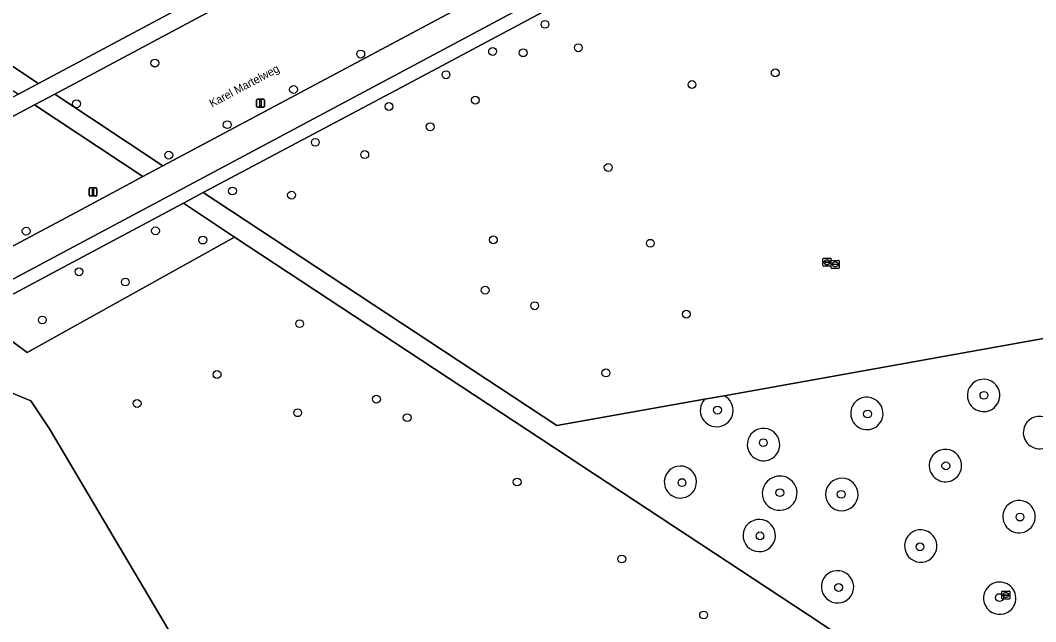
# Model space of a CAD drawing. Extents: x 159499 to 160349, y 382524 to 383273.
# Drawn here: x 159855.8 to 159982.6, y 382724.5 to 382799.5 of the extents above; entities that cross this region are included whole.
import ezdxf

# ---------------------------------------------------------------- set-up
doc = ezdxf.new("R2010")
doc.units = 0
for name, color, linetype in [('IMGEO_Boom', 7, 'Continuous'), ('IMGEO_Fietspad_gesloten', 7, 'Continuous'), ('IMGEO_Groenvoorziening', 7, 'Continuous'), ('IMGEO_Lichtmast', 7, 'Continuous'), ('IMGEO_Openbare_ruimte_label', 7, 'Continuous'), ('IMGEO_Rioolput', 7, 'Continuous'), ('IMGEO_Voetpad_halfverhard', 7, 'Continuous'), ('IMGEO_Voetpad_open', 7, 'Continuous')]:
    doc.layers.add(name, color=color, linetype=linetype)

msp = doc.modelspace()

# ---------------------------------------------------------------- linework, layer by layer
at = {"layer": 'IMGEO_Boom'}
for centre in [(159921.31, 382799.03), (159898.3, 382795.31), (159914.77, 382795.64), (159918.59, 382795.48), (159925.47, 382796.1), (159872.59, 382794.19), (159908.95, 382792.73), (159950.07, 382792.97), (159939.67, 382791.51), (159889.91, 382790.89), (159862.81, 382789.11), (159901.83, 382788.77), (159912.61, 382789.56), (159881.63, 382786.5), (159906.97, 382786.24), (159892.63, 382784.29), (159874.33, 382782.7), (159898.8, 382782.77), (159929.21, 382781.16), (159882.28, 382778.23), (159889.66, 382777.71), (159856.52, 382773.21), (159872.67, 382773.25), (159878.58, 382772.1), (159914.86, 382772.13), (159934.47, 382771.7), (159863.11, 382768.14), (159868.9, 382766.86), (159913.84, 382765.84), (159920.02, 382763.9), (159858.53, 382762.13), (159938.97, 382762.85), (159890.68, 382761.66), (159880.36, 382755.32), (159928.92, 382755.52), (159900.26, 382752.25), (159976.13, 382752.72), (159870.37, 382751.71), (159942.86, 382750.88), (159890.43, 382750.55), (159904.1, 382749.93), (159961.6, 382750.39), (159948.58, 382746.81), (159971.38, 382743.92), (159917.84, 382741.91), (159938.42, 382741.83), (159950.65, 382740.57), (159958.31, 382740.37), (159980.64, 382737.53), (159948.17, 382735.18), (159968.14, 382733.82), (159930.9, 382732.29), (159957.98, 382728.74), (159978.07, 382727.48), (159941.12, 382725.31)]:
    msp.add_circle(centre, 0.489, dxfattribs=at)
at = {"layer": 'IMGEO_Fietspad_gesloten'}
for points in [[(159982.25, 382835.17), (159986.42, 382837.39), (160000, 382844.63), (160018.67, 382854.59), (160026.71, 382858.88), (160024.97, 382862.05), (160019.74, 382859.27), (160016.87, 382857.73), (160000, 382848.74), (159984.69, 382840.58), (159984.36, 382840.41), (159980.8, 382838.51), (159980.24, 382838.21), (159873.59, 382781.35), (159871.09, 382780.02), (159863.42, 382775.93), (159850.02, 382768.79), (159845.76, 382766.52), (159838.77, 382762.79), (159814.77, 382750), (159796.31, 382740.16), (159793.08, 382738.27)], [(159785.43, 382730.89), (159794.51, 382735.03), (159797.96, 382736.89), (159822.55, 382750), (159840.6, 382759.63), (159982.25, 382835.17)]]:
    msp.add_lwpolyline(points, dxfattribs=at)
at = {"layer": 'IMGEO_Groenvoorziening'}
for points in [[(160000, 382848.74), (160016.87, 382857.73), (160021.23, 382876.42), (160018.62, 382875.03), (160015.39, 382873.39), (160000, 382865.13), (159962.43, 382845.2), (159950.3, 382838.6), (159917.08, 382820.68), (159914.55, 382819.28), (159914.52, 382819.26), (159897.67, 382810.3), (159895.11, 382808.86), (159879.65, 382800.73), (159860.08, 382790.31), (159873.59, 382781.35), (159980.24, 382838.21), (159980.8, 382838.51), (159984.36, 382840.41), (159984.69, 382840.58)], [(160008.82, 382822.89), (160015.31, 382850.91), (160007.85, 382846.98), (159979.52, 382831.82), (159943.43, 382812.51), (159912.8, 382796.18), (159904.75, 382791.89), (159878.64, 382778.02), (159922.81, 382748.95), (159941.25, 382752.25), (159943.7, 382752.68), (159994.67, 382761.8)], [(159853.73, 382760.22), (159856.65, 382758.05), (159882.55, 382772.48), (159876.15, 382776.69), (159861.71, 382769.02), (159808.49, 382740.6), (159798.84, 382735.41), (159800.16, 382732.83)], [(159859.45, 382748.55), (159857.08, 382752.03), (159853.26, 382753.6), (159850.55, 382753.18), (159849.64, 382752.87), (159792.33, 382722.4), (159833.67, 382644.78), (159833.68, 382644.74), (159891.04, 382675.3), (159896.19, 382677.97), (159891.69, 382694.09)]]:
    msp.add_lwpolyline(points, close=True, dxfattribs=at)
for points in [[(159840.06, 382824.79), (159832.26, 382824.31), (159832.67, 382819.39), (159831.12, 382809.47), (159858.06, 382791.66), (159911.49, 382820.18), (159909.83, 382823.67), (159909.4, 382824.61), (159908.94, 382826.28), (159908.85, 382827.15)], [(159871.09, 382780.02), (159857.57, 382788.97), (159831.58, 382775.13), (159789.52, 382752.73), (159784.12, 382750), (159782.49, 382749.18), (159784.49, 382745.51)], [(159786.54, 382745.93), (159791.74, 382748.7), (159792.14, 382748.02), (159792.16, 382747.99), (159794.52, 382743.62), (159794.43, 382743.57), (159794.8, 382742.89), (159796.31, 382740.16), (159814.77, 382750), (159838.77, 382762.79), (159845.76, 382766.52), (159850.02, 382768.79), (159863.42, 382775.93), (159871.09, 382780.02)], [(159960.73, 382720.97), (159955.77, 382724.27), (159882.55, 382772.48), (159856.65, 382758.05), (159853.73, 382760.22)], [(159853.26, 382753.6), (159857.08, 382752.03), (159859.45, 382748.55), (159891.69, 382694.09), (159896.19, 382677.97), (159891.04, 382675.3), (159833.68, 382644.74)], [(159943.7, 382752.68), (159941.25, 382752.25)]]:
    msp.add_lwpolyline(points, dxfattribs=at)
for centre, radius, start, end in [((159976.09, 382752.7), 2.03, 333.3233, 152.0711), ((159942.76, 382750.85), 2.05, 137.3927, 62.8874), ((159961.51, 382750.46), 2.03, 333.3233, 152.0711), ((159976.09, 382752.72), 2.03, 152.4627, 332.9317), ((159961.52, 382750.47), 2.03, 152.4627, 332.9317), ((159983.07, 382748.07), 2.03, 333.3233, 152.0711), ((159983.08, 382748.08), 2.03, 152.4627, 332.9317), ((159948.61, 382746.58), 2.03, 152.4627, 332.9317), ((159948.6, 382746.57), 2.03, 333.3233, 152.0711), ((159971.33, 382743.96), 2.03, 152.4627, 332.9317), ((159971.32, 382743.95), 2.03, 333.3233, 152.0711), ((159938.21, 382741.9), 2, 124.6549, 306.1114), ((159938.22, 382741.9), 2, 305.829, 124.9372), ((159950.57, 382740.49), 2.12, 113.3501, 284.5153), ((159950.66, 382740.52), 2.13, 281.892, 115.9735), ((159958.38, 382740.34), 2.03, 347.9211, 167.7533), ((159958.38, 382740.35), 2.03, 167.9365, 347.7379), ((159980.52, 382737.59), 2.03, 152.4627, 332.9317), ((159980.52, 382737.58), 2.03, 333.3233, 152.0711), ((159948.06, 382735.2), 2.03, 335.7541, 154.4099), ((159948.08, 382735.24), 2.03, 155.5869, 334.5771), ((159968.23, 382733.91), 2.03, 311.354, 131.0391), ((159968.25, 382733.92), 2.03, 131.671, 310.7221), ((159957.87, 382728.85), 2.04, 150.1344, 327.7065), ((159957.84, 382728.8), 2.04, 329.443, 148.3979), ((159978.1, 382727.41), 2.02, 129.9681, 308.6127), ((159978.09, 382727.4), 2.02, 309.0011, 129.5797)]:
    msp.add_arc(centre, radius, start, end, dxfattribs=at)
at = {"layer": 'IMGEO_Lichtmast'}
for p, q in [((159885.29, 382788.78), (159885.29, 382789.58)), ((159885.29, 382789.58), (159885.29, 382788.78)), ((159885.39, 382789.68), (159886.18, 382789.68)), ((159886.18, 382789.68), (159885.39, 382789.68)), ((159886.28, 382789.58), (159886.28, 382788.78)), ((159886.28, 382788.78), (159886.28, 382789.58)), ((159886.18, 382788.68), (159885.39, 382788.68)), ((159885.39, 382788.68), (159886.18, 382788.68)), ((159864.37, 382777.7), (159864.37, 382778.5)), ((159864.37, 382778.5), (159864.37, 382777.7)), ((159864.47, 382778.6), (159865.26, 382778.6)), ((159865.26, 382778.6), (159864.47, 382778.6)), ((159865.36, 382778.5), (159865.36, 382777.7)), ((159865.36, 382777.7), (159865.36, 382778.5)), ((159865.26, 382777.6), (159864.47, 382777.6)), ((159864.47, 382777.6), (159865.26, 382777.6))]:
    msp.add_line(p, q, dxfattribs=at)
for points in [[(159885.71, 382789.55), (159885.86, 382789.55), (159885.86, 382788.8), (159885.71, 382788.8), (159885.71, 382789.55)], [(159864.79, 382778.47), (159864.94, 382778.47), (159864.94, 382777.72), (159864.79, 382777.72), (159864.79, 382778.47)]]:
    msp.add_lwpolyline(points, dxfattribs=at)
for centre, start, end in [((159885.39, 382789.58), 90, 180), ((159885.39, 382789.58), 90, 180), ((159886.18, 382789.58), 0, 90), ((159886.18, 382789.58), 360, 90), ((159885.39, 382788.78), 180, 270), ((159885.39, 382788.78), 180, 270), ((159886.18, 382788.78), 270, 0), ((159886.18, 382788.78), 270, 0), ((159864.47, 382778.5), 90, 180), ((159864.47, 382778.5), 90, 180), ((159865.26, 382778.5), 0, 90), ((159865.26, 382778.5), 360, 90), ((159864.47, 382777.7), 180, 270), ((159864.47, 382777.7), 180, 270), ((159865.26, 382777.7), 270, 0), ((159865.26, 382777.7), 270, 0)]:
    msp.add_arc(centre, 0.1, start, end, dxfattribs=at)
at = {"layer": 'IMGEO_Rioolput'}
for p, q in [((159956.03, 382768.91), (159956.03, 382769.76)), ((159956.11, 382769.83), (159956.96, 382769.83)), ((159956.29, 382769.33), (159956.29, 382769.34)), ((159956.73, 382769.29), (159956.33, 382769.29)), ((159956.34, 382769.38), (159956.73, 382769.38)), ((159956.52, 382769.61), (159956.55, 382769.61)), ((159956.54, 382769.05), (159956.52, 382769.05)), ((159956.78, 382769.34), (159956.78, 382769.33)), ((159957.03, 382769.76), (159957.03, 382768.91)), ((159957.06, 382768.64), (159957.06, 382769.5)), ((159957.13, 382769.57), (159957.99, 382769.57)), ((159957.32, 382769.06), (159957.32, 382769.08)), ((159957.36, 382769.11), (159957.76, 382769.11)), ((159957.76, 382769.03), (159957.36, 382769.03)), ((159957.55, 382769.35), (159957.57, 382769.35)), ((159957.8, 382769.08), (159957.8, 382769.06)), ((159958.06, 382769.5), (159958.06, 382768.64)), ((159956.96, 382768.83), (159956.11, 382768.83)), ((159957.99, 382768.57), (159957.13, 382768.57)), ((159957.57, 382768.79), (159957.55, 382768.79)), ((159978.37, 382727.37), (159978.37, 382728.23)), ((159978.45, 382728.3), (159979.3, 382728.3)), ((159979.3, 382727.3), (159978.45, 382727.3)), ((159978.63, 382727.79), (159978.63, 382727.81)), ((159978.67, 382727.84), (159979.07, 382727.84)), ((159979.07, 382727.76), (159978.67, 382727.76)), ((159978.86, 382728.08), (159978.89, 382728.08)), ((159978.88, 382727.52), (159978.86, 382727.52)), ((159979.12, 382727.81), (159979.12, 382727.79)), ((159979.37, 382728.23), (159979.37, 382727.37))]:
    msp.add_line(p, q, dxfattribs=at)
for points in [[(159956.03, 382768.91), (159956.03, 382769.76)], [(159956.11, 382769.83), (159956.96, 382769.83)], [(159957.03, 382769.76), (159957.03, 382768.91)], [(159957.06, 382768.64), (159957.06, 382769.5)], [(159957.13, 382769.57), (159957.99, 382769.57)], [(159958.06, 382769.5), (159958.06, 382768.64)], [(159956.96, 382768.83), (159956.11, 382768.83)], [(159957.99, 382768.57), (159957.13, 382768.57)], [(159978.37, 382727.37), (159978.37, 382728.23)], [(159978.45, 382728.3), (159979.3, 382728.3)], [(159979.3, 382727.3), (159978.45, 382727.3)], [(159979.37, 382728.23), (159979.37, 382727.37)]]:
    msp.add_lwpolyline(points, dxfattribs=at)
for centre, radius, start, end in [((159956.11, 382769.76), 0.0765, 91.552, 178.448), ((159956.11, 382769.76), 0.0765, 91.552, 178.448), ((159956.11, 382768.91), 0.0765, 181.552, 268.448), ((159956.11, 382768.91), 0.0765, 181.552, 268.448), ((159956.33, 382769.34), 0.0403, 85.8775, 175.7526), ((159956.33, 382769.33), 0.0366, 178.938, 274.7102), ((159956.74, 382769.34), 0.0386, 1.7309, 96.639), ((159956.73, 382769.33), 0.043, 264.8664, 352.4533), ((159956.96, 382769.76), 0.0765, 1.552, 88.448), ((159956.96, 382769.76), 0.0765, 1.552, 88.448), ((159956.96, 382768.91), 0.0765, 271.552, 358.448), ((159956.96, 382768.91), 0.0765, 271.552, 358.448), ((159957.14, 382769.49), 0.0765, 91.552, 178.448), ((159957.14, 382769.49), 0.0765, 91.552, 178.448), ((159957.36, 382769.07), 0.0403, 85.8775, 175.7526), ((159957.36, 382769.06), 0.0366, 178.938, 274.7102), ((159957.76, 382769.07), 0.0386, 1.7309, 96.639), ((159957.76, 382769.07), 0.043, 264.8664, 352.4533), ((159957.98, 382769.49), 0.0765, 1.552, 88.448), ((159957.98, 382769.49), 0.0765, 1.552, 88.448), ((159957.14, 382768.65), 0.0765, 181.552, 268.448), ((159957.14, 382768.65), 0.0765, 181.552, 268.448), ((159957.98, 382768.65), 0.0765, 271.552, 358.448), ((159957.98, 382768.65), 0.0765, 271.552, 358.448), ((159978.45, 382728.23), 0.0765, 91.552, 178.448), ((159978.45, 382728.23), 0.0765, 91.552, 178.448), ((159978.45, 382727.38), 0.0765, 181.552, 268.448), ((159978.45, 382727.38), 0.0765, 181.552, 268.448), ((159978.67, 382727.8), 0.0403, 85.8775, 175.7526), ((159978.67, 382727.79), 0.0366, 178.938, 274.7102), ((159979.08, 382727.81), 0.0386, 1.7309, 96.639), ((159979.07, 382727.8), 0.043, 264.8664, 352.4533), ((159979.3, 382728.23), 0.0765, 1.552, 88.448), ((159979.3, 382728.23), 0.0765, 1.552, 88.448), ((159979.3, 382727.38), 0.0765, 271.552, 358.448), ((159979.3, 382727.38), 0.0765, 271.552, 358.448)]:
    msp.add_arc(centre, radius, start, end, dxfattribs=at)
for centre, major_axis, ratio, start_param, end_param in [((159956.52, 382769.33), (-0.387, 0.002), 0.722429, 4.712389, 7.853982), ((159956.54, 382769.33), (-0.39, 0.002), 0.717154, 1.570796, 4.712389), ((159957.55, 382769.07), (-0.387, 0.002), 0.722429, 4.712389, 7.853982), ((159957.57, 382769.07), (-0.39, 0.002), 0.717154, 1.570796, 4.712389), ((159978.86, 382727.8), (-0.387, 0.002), 0.722429, 4.712389, 7.853982), ((159978.88, 382727.8), (-0.39, 0.002), 0.717154, 1.570796, 4.712389)]:
    msp.add_ellipse(centre, major_axis=major_axis, ratio=ratio, start_param=start_param, end_param=end_param, dxfattribs=at)
at = {"layer": 'IMGEO_Voetpad_halfverhard'}
for points in [[(159996.74, 382759.66), (160137.52, 382784.8), (160142.53, 382785.69), (160144.64, 382784.21), (160145.35, 382784.77), (160148.14, 382784.42), (160143.75, 382790.5), (160142.24, 382788.26), (160117.9, 382783.86), (160114.69, 382783.29), (159997.36, 382762.3), (160011.08, 382821.57), (160018.18, 382852.42), (160015.31, 382850.91), (160008.82, 382822.89), (159994.67, 382761.8), (159943.7, 382752.68)], [(159786.08, 382804.66), (159803.39, 382814.75), (159811.96, 382819.11), (159813.91, 382817.82), (159829.53, 382807.5), (159855.54, 382790.32), (159857.26, 382791.23), (159858.06, 382791.66), (159831.12, 382809.47), (159829.94, 382810.25), (159826.71, 382812.38), (159816.64, 382819.04), (159814.57, 382820.34)], [(159941.25, 382752.25), (159922.81, 382748.95), (159878.64, 382778.02), (159876.15, 382776.69), (159882.55, 382772.48), (159955.77, 382724.27), (159960.73, 382720.97), (159982.08, 382706.88), (159977.44, 382686.91), (159980.28, 382688.41), (159996.74, 382759.66)]]:
    msp.add_lwpolyline(points, dxfattribs=at)
msp.add_lwpolyline([(159860.08, 382790.31), (159857.57, 382788.97), (159871.09, 382780.02), (159873.59, 382781.35)], close=True, dxfattribs=at)
for centre, radius, start, end in [((159976.09, 382752.7), 2.03, 333.3233, 152.0711), ((159942.76, 382750.85), 2.05, 137.3927, 62.8874), ((159961.51, 382750.46), 2.03, 333.3233, 152.0711), ((159976.09, 382752.72), 2.03, 152.4627, 332.9317), ((159961.52, 382750.47), 2.03, 152.4627, 332.9317), ((159983.07, 382748.07), 2.03, 333.3233, 152.0711), ((159983.08, 382748.08), 2.03, 152.4627, 332.9317), ((159948.61, 382746.58), 2.03, 152.4627, 332.9317), ((159948.6, 382746.57), 2.03, 333.3233, 152.0711), ((159971.33, 382743.96), 2.03, 152.4627, 332.9317), ((159971.32, 382743.95), 2.03, 333.3233, 152.0711), ((159938.21, 382741.9), 2, 124.6549, 306.1114), ((159938.22, 382741.9), 2, 305.829, 124.9372), ((159950.57, 382740.49), 2.12, 113.3501, 284.5153), ((159950.66, 382740.52), 2.13, 281.892, 115.9735), ((159958.38, 382740.34), 2.03, 347.9211, 167.7533), ((159958.38, 382740.35), 2.03, 167.9365, 347.7379), ((159980.52, 382737.59), 2.03, 152.4627, 332.9317), ((159980.52, 382737.58), 2.03, 333.3233, 152.0711), ((159948.06, 382735.2), 2.03, 335.7541, 154.4099), ((159948.08, 382735.24), 2.03, 155.5869, 334.5771), ((159968.23, 382733.91), 2.03, 311.354, 131.0391), ((159968.25, 382733.92), 2.03, 131.671, 310.7221), ((159957.87, 382728.85), 2.04, 150.1344, 327.7065), ((159957.84, 382728.8), 2.04, 329.443, 148.3979), ((159978.1, 382727.41), 2.02, 129.9681, 308.6127), ((159978.09, 382727.4), 2.02, 309.0011, 129.5797)]:
    msp.add_arc(centre, radius, start, end, dxfattribs=at)
at = {"layer": 'IMGEO_Voetpad_open'}
for points in [[(160034.81, 382885.94), (160024.74, 382880.57), (160021.84, 382879.02), (160018.37, 382877.17), (160017.74, 382876.84), (160000, 382867.37), (159982.06, 382857.81), (159946.7, 382838.96), (159943.5, 382837.25), (159924.4, 382827.06), (159917.92, 382823.6), (159911.49, 382820.18), (159858.06, 382791.66), (159857.26, 382791.23), (159855.54, 382790.32), (159830.48, 382776.97), (159817.44, 382770.02), (159816.48, 382769.51), (159786.39, 382753.49), (159781.56, 382750.91), (159778.52, 382749.31), (159779.21, 382748.01)], [(159912.8, 382796.18), (159943.43, 382812.51), (159979.52, 382831.82), (160007.85, 382846.98), (160015.31, 382850.91), (160018.18, 382852.42), (160018.67, 382854.59), (160000, 382844.63), (159986.42, 382837.39), (159982.25, 382835.17), (159840.6, 382759.63), (159822.55, 382750), (159797.96, 382736.89), (159794.51, 382735.03)], [(159784.81, 382744.86), (159784.49, 382745.51), (159782.49, 382749.18), (159784.12, 382750), (159789.52, 382752.73), (159831.58, 382775.13), (159857.57, 382788.97), (159860.08, 382790.31), (159879.65, 382800.73), (159895.11, 382808.86), (159897.67, 382810.3), (159914.52, 382819.26), (159914.55, 382819.28), (159917.08, 382820.68), (159950.3, 382838.6)], [(159788.65, 382729.68), (159791.3, 382731.02), (159791.85, 382731.65), (159796.42, 382734.11), (159798.84, 382735.41), (159808.49, 382740.6), (159861.71, 382769.02), (159876.15, 382776.69), (159878.64, 382778.02), (159904.75, 382791.89), (159912.8, 382796.18)]]:
    msp.add_lwpolyline(points, dxfattribs=at)

# ---------------------------------------------------------------- texts
at = {"layer": 'IMGEO_Openbare_ruimte_label'}
msp.add_text('Karel Martelweg', height=1, rotation=28.0253, dxfattribs=at).set_placement((159879.72, 382788.64))

doc.saveas('drawing.dxf')
